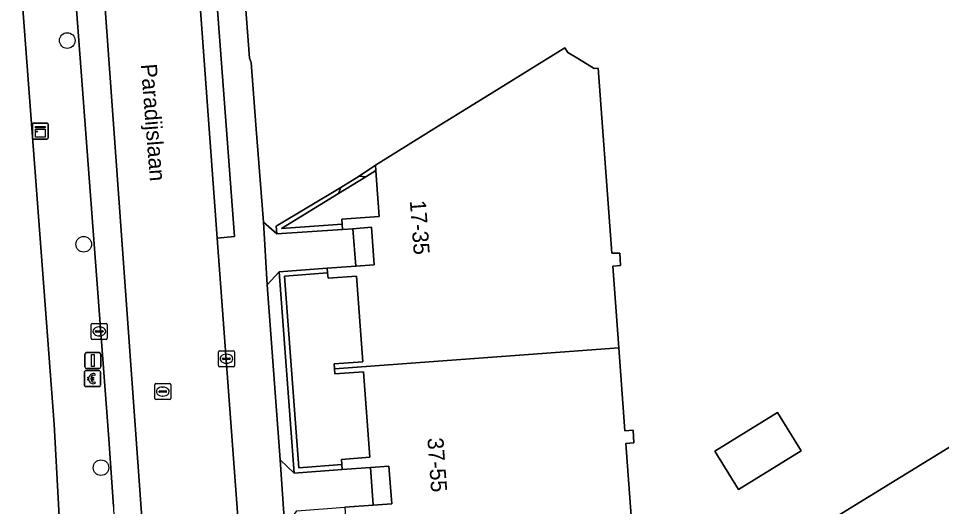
# Model space of a CAD drawing. Extents: x 160663 to 161506, y 382245 to 383291.
# Drawn here: x 161326.9 to 161384.7, y 382866.1 to 382896.7 of the extents above; entities that cross this region are included whole.
import ezdxf

# ---------------------------------------------------------------- set-up
doc = ezdxf.new("R2010")
doc.units = 0
for name, color, linetype in [('IMGEO_Betaalautomaat', 7, 'Continuous'), ('IMGEO_Boom', 7, 'Continuous'), ('IMGEO_Erf', 7, 'Continuous'), ('IMGEO_Groenvoorziening', 7, 'Continuous'), ('IMGEO_Haag', 7, 'Continuous'), ('IMGEO_Kast', 7, 'Continuous'), ('IMGEO_Kolk', 7, 'Continuous'), ('IMGEO_Lichtmast', 7, 'Continuous'), ('IMGEO_Muur', 7, 'Continuous'), ('IMGEO_Openbare_ruimte_label', 7, 'Continuous'), ('IMGEO_Pand', 7, 'Continuous'), ('IMGEO_Pand_nummerreeks', 7, 'Continuous'), ('IMGEO_Pand_overbouw', 7, 'Continuous'), ('IMGEO_Parkeervlak_open', 7, 'Continuous'), ('IMGEO_Rijbaan_lokaal_open', 7, 'Continuous'), ('IMGEO_Rioolput', 7, 'Continuous'), ('IMGEO_Voetpad_open', 7, 'Continuous')]:
    doc.layers.add(name, color=color, linetype=linetype)

msp = doc.modelspace()

# ---------------------------------------------------------------- linework, layer by layer
at = {"layer": 'IMGEO_Betaalautomaat'}
for p, q in [((161331.044, 382873.727), (161331.044, 382874.568)), ((161331.044, 382874.568), (161331.044, 382873.727)), ((161331.119, 382874.651), (161331.96, 382874.651)), ((161331.96, 382874.651), (161331.119, 382874.651)), ((161331.706, 382874.456), (161331.689, 382874.356)), ((161332.043, 382874.577), (161332.043, 382873.736)), ((161332.043, 382873.736), (161332.043, 382874.577)), ((161331.327, 382874.115), (161331.327, 382874.183)), ((161331.448, 382874.183), (161331.448, 382874.115)), ((161331.693, 382873.95), (161331.715, 382873.863)), ((161331.969, 382873.652), (161331.128, 382873.652)), ((161331.128, 382873.652), (161331.969, 382873.652))]:
    msp.add_line(p, q, dxfattribs=at)
for points in [[(161331.327, 382874.183), (161331.258, 382874.183), (161331.258, 382874.252), (161331.337, 382874.252)], [(161331.332, 382874.046), (161331.258, 382874.046), (161331.258, 382874.115), (161331.327, 382874.115)], [(161331.459, 382874.252), (161331.606, 382874.252), (161331.606, 382874.183), (161331.448, 382874.183)], [(161331.448, 382874.115), (161331.606, 382874.115), (161331.606, 382874.046), (161331.462, 382874.046)]]:
    msp.add_lwpolyline(points, dxfattribs=at)
for centre, radius, start, end in [((161331.122, 382874.574), 0.0779, 92.4484, 184.28452), ((161331.122, 382874.574), 0.0779, 92.4484, 184.28452), ((161331.62, 382874.176), 0.293, 73.01398, 165.01395), ((161331.966, 382874.574), 0.0779, 2.4484, 94.28452), ((161331.966, 382874.574), 0.0779, 2.4484, 94.28452), ((161331.593, 382874.101), 0.267, 191.80956, 297.03891), ((161331.626, 382874.189), 0.179, 69.32359, 159.56827), ((161331.626, 382874.116), 0.179, 202.76249, 291.86925), ((161331.122, 382873.73), 0.0779, 182.4484, 274.28452), ((161331.122, 382873.73), 0.0779, 182.4484, 274.28452), ((161331.966, 382873.73), 0.0779, 272.4484, 4.28452), ((161331.966, 382873.73), 0.0779, 272.4484, 4.28452)]:
    msp.add_arc(centre, radius, start, end, dxfattribs=at)
at = {"layer": 'IMGEO_Boom'}
for centre in [(161329.969, 382895.307), (161331, 382882.556), (161332.082, 382868.581)]:
    msp.add_circle(centre, 0.489, dxfattribs=at)
at = {"layer": 'IMGEO_Erf'}
for points in [[(161333.52, 382807.126), (161331.303, 382838.425), (161330.113, 382853.478), (161330.095, 382853.701), (161329.861, 382858.042), (161329.416, 382866.288), (161329.145, 382871.313), (161326.961, 382900.357), (161326.53, 382906.082), (161325.545, 382919.183), (161325.091, 382925.224), (161320.098, 382924.96), (161315.055, 382924.693), (161314.679, 382931.824)], [(161340.873, 382900.827), (161341.365, 382894.211), (161341.472, 382893.94), (161341.775, 382890.039), (161342.248, 382883.94), (161343.079, 382883.206), (161343.036, 382883.699), (161347.082, 382886.121), (161348.224, 382886.823), (161349.246, 382887.518), (161353.5, 382890.147), (161353.715, 382890.28), (161356.545, 382892.029), (161361.101, 382894.845), (161361.278, 382894.567), (161361.945, 382894.164), (161362.934, 382893.566), (161363.173, 382893.58), (161364.031, 382881.992), (161364.535, 382882.01), (161364.584, 382881.226), (161364.09, 382881.192), (161364.465, 382876.08), (161364.845, 382870.892), (161365.367, 382870.931), (161365.406, 382870.136), (161364.903, 382870.084), (161365.57, 382861.043)], [(161378.129, 382865.538), (161405.343, 382882.279)]]:
    msp.add_lwpolyline(points, dxfattribs=at)
for points in [[(161349.272, 382887.17), (161348.641, 382886.782), (161346.929, 382885.729), (161343.364, 382883.537), (161347.167, 382883.81), (161347.143, 382884.123), (161349.486, 382884.297), (161349.317, 382886.567)], [(161346.687, 382874.761), (161346.67, 382875.081), (161348.453, 382875.211), (161348.061, 382880.567), (161346.286, 382880.437), (161346.261, 382880.766), (161343.558, 382880.559), (161344.448, 382868.569), (161347.141, 382868.773), (161347.117, 382869.1), (161348.892, 382869.229), (161348.5, 382874.574), (161346.703, 382874.442)], [(161371.963, 382867.212), (161370.471, 382869.622), (161374.397, 382872.038), (161375.874, 382869.636)]]:
    msp.add_lwpolyline(points, close=True, dxfattribs=at)
at = {"layer": 'IMGEO_Groenvoorziening'}
msp.add_lwpolyline([(161343.294, 382869.063), (161344.171, 382868.247), (161343.237, 382880.835), (161342.467, 382880.016)], close=True, dxfattribs=at)
at = {"layer": 'IMGEO_Haag'}
msp.add_lwpolyline([(161343.294, 382869.063), (161344.171, 382868.247), (161343.237, 382880.835), (161342.467, 382880.016)], close=True, dxfattribs=at)
at = {"layer": 'IMGEO_Kast'}
for p, q in [((161327.787, 382889.218), (161327.787, 382890.059)), ((161327.787, 382890.059), (161327.787, 382889.218)), ((161327.862, 382890.143), (161328.703, 382890.143)), ((161328.703, 382890.143), (161327.862, 382890.143)), ((161328.787, 382890.068), (161328.787, 382889.227)), ((161328.787, 382889.227), (161328.787, 382890.068)), ((161328.712, 382889.143), (161327.871, 382889.143)), ((161327.871, 382889.143), (161328.712, 382889.143))]:
    msp.add_line(p, q, dxfattribs=at)
for points in [[(161327.982, 382889.933), (161328.582, 382889.933), (161328.582, 382889.848), (161327.982, 382889.848), (161327.982, 382889.933)], [(161327.982, 382889.758), (161328.582, 382889.758), (161328.582, 382889.269), (161327.982, 382889.269), (161327.982, 382889.758)]]:
    msp.add_lwpolyline(points, dxfattribs=at)
msp.add_circle((161328.066, 382889.607), 0.0377, dxfattribs=at)
for centre, start, end in [((161327.865, 382890.065), 92.4484, 184.28452), ((161327.865, 382890.065), 92.4484, 184.28452), ((161328.709, 382890.065), 2.4484, 94.28452), ((161328.709, 382890.065), 2.4484, 94.28452), ((161327.865, 382889.221), 182.4484, 274.28452), ((161327.865, 382889.221), 182.4484, 274.28452), ((161328.709, 382889.221), 272.4484, 4.28452), ((161328.709, 382889.221), 272.4484, 4.28452)]:
    msp.add_arc(centre, 0.0779, start, end, dxfattribs=at)
at = {"layer": 'IMGEO_Kolk'}
for p, q in [((161331.475, 382876.682), (161331.475, 382877.534)), ((161331.55, 382877.608), (161332.402, 382877.608)), ((161331.963, 382877.388), (161331.988, 382877.388)), ((161332.476, 382877.534), (161332.476, 382876.682)), ((161331.734, 382877.102), (161331.734, 382877.114)), ((161332.172, 382877.065), (161331.774, 382877.065)), ((161331.777, 382877.151), (161332.175, 382877.151)), ((161331.986, 382876.828), (161331.961, 382876.828)), ((161332.218, 382877.114), (161332.218, 382877.102)), ((161332.402, 382876.608), (161331.55, 382876.608)), ((161339.429, 382874.97), (161339.429, 382875.822)), ((161339.504, 382875.896), (161340.356, 382875.896)), ((161339.917, 382875.676), (161339.942, 382875.676)), ((161340.43, 382875.822), (161340.43, 382874.97)), ((161339.688, 382875.39), (161339.688, 382875.402)), ((161340.126, 382875.353), (161339.728, 382875.353)), ((161339.731, 382875.439), (161340.129, 382875.439)), ((161339.94, 382875.116), (161339.915, 382875.116)), ((161340.172, 382875.402), (161340.172, 382875.39)), ((161340.356, 382874.896), (161339.504, 382874.896))]:
    msp.add_line(p, q, dxfattribs=at)
for points in [[(161331.475, 382876.682), (161331.475, 382877.534)], [(161331.55, 382877.608), (161332.402, 382877.608)], [(161332.476, 382877.534), (161332.476, 382876.682)], [(161332.402, 382876.608), (161331.55, 382876.608)], [(161339.429, 382874.97), (161339.429, 382875.822)], [(161339.504, 382875.896), (161340.356, 382875.896)], [(161340.43, 382875.822), (161340.43, 382874.97)], [(161340.356, 382874.896), (161339.504, 382874.896)]]:
    msp.add_lwpolyline(points, dxfattribs=at)
for centre, radius, start, end in [((161331.552, 382877.532), 0.0765, 91.55205, 178.44795), ((161331.552, 382877.532), 0.0765, 91.55205, 178.44795), ((161332.4, 382877.532), 0.0765, 1.55205, 88.44795), ((161332.4, 382877.532), 0.0765, 1.55205, 88.44795), ((161331.774, 382877.111), 0.0403, 85.87752, 175.75265), ((161331.771, 382877.101), 0.0366, 178.93798, 274.71019), ((161332.175, 382877.108), 0.043, 264.86636, 352.45326), ((161332.179, 382877.113), 0.0386, 1.73085, 96.63898), ((161331.552, 382876.684), 0.0765, 181.55205, 268.44795), ((161331.552, 382876.684), 0.0765, 181.55205, 268.44795), ((161332.4, 382876.684), 0.0765, 271.55205, 358.44795), ((161332.4, 382876.684), 0.0765, 271.55205, 358.44795), ((161339.506, 382875.82), 0.0765, 91.55205, 178.44795), ((161339.506, 382875.82), 0.0765, 91.55205, 178.44795), ((161340.354, 382875.82), 0.0765, 1.55205, 88.44795), ((161340.354, 382875.82), 0.0765, 1.55205, 88.44795), ((161339.728, 382875.399), 0.0403, 85.87752, 175.75265), ((161339.725, 382875.389), 0.0366, 178.93798, 274.71019), ((161340.129, 382875.396), 0.043, 264.86636, 352.45326), ((161340.133, 382875.401), 0.0386, 1.73085, 96.63898), ((161339.506, 382874.972), 0.0765, 181.55205, 268.44795), ((161339.506, 382874.972), 0.0765, 181.55205, 268.44795), ((161340.354, 382874.972), 0.0765, 271.55205, 358.44795), ((161340.354, 382874.972), 0.0765, 271.55205, 358.44795)]:
    msp.add_arc(centre, radius, start, end, dxfattribs=at)
for centre, major_axis, ratio, start_param, end_param in [((161331.962, 382877.108), (-0.387, 0.002), 0.722429, 4.712389, 7.853982), ((161331.987, 382877.108), (-0.39, 0.002), 0.717154, 1.570796, 4.712389), ((161339.916, 382875.396), (-0.387, 0.002), 0.722429, 4.712389, 7.853982), ((161339.941, 382875.396), (-0.39, 0.002), 0.717154, 1.570796, 4.712389)]:
    msp.add_ellipse(centre, major_axis=major_axis, ratio=ratio, start_param=start_param, end_param=end_param, dxfattribs=at)
at = {"layer": 'IMGEO_Lichtmast'}
for p, q in [((161331.077, 382874.88), (161331.077, 382875.68)), ((161331.077, 382875.68), (161331.077, 382874.88)), ((161331.177, 382875.78), (161331.967, 382875.78)), ((161331.967, 382875.78), (161331.177, 382875.78)), ((161332.067, 382875.68), (161332.067, 382874.88)), ((161332.067, 382874.88), (161332.067, 382875.68)), ((161331.967, 382874.78), (161331.177, 382874.78)), ((161331.177, 382874.78), (161331.967, 382874.78))]:
    msp.add_line(p, q, dxfattribs=at)
msp.add_lwpolyline([(161331.497, 382875.655), (161331.647, 382875.655), (161331.647, 382874.905), (161331.497, 382874.905), (161331.497, 382875.655)], dxfattribs=at)
for centre, start, end in [((161331.177, 382875.68), 90, 180), ((161331.177, 382875.68), 90, 180), ((161331.967, 382875.68), 0, 90), ((161331.967, 382875.68), 360, 90), ((161331.177, 382874.88), 180, 270), ((161331.177, 382874.88), 180, 270), ((161331.967, 382874.88), 270, 0), ((161331.967, 382874.88), 270, 0)]:
    msp.add_arc(centre, 0.1, start, end, dxfattribs=at)
at = {"layer": 'IMGEO_Muur'}
for points in [[(161349.246, 382887.518), (161348.224, 382886.823), (161348.641, 382886.782), (161349.272, 382887.17)], [(161346.929, 382885.729), (161348.641, 382886.782), (161348.224, 382886.823), (161347.082, 382886.121)], [(161347.082, 382886.121), (161343.036, 382883.699), (161343.079, 382883.206), (161347.191, 382883.485), (161347.167, 382883.81), (161343.364, 382883.537), (161346.929, 382885.729)], [(161347.141, 382868.773), (161344.448, 382868.569), (161343.558, 382880.559), (161346.261, 382880.766), (161346.239, 382881.065), (161343.237, 382880.835), (161344.171, 382868.247), (161347.164, 382868.462)]]:
    msp.add_lwpolyline(points, close=True, dxfattribs=at)
at = {"layer": 'IMGEO_Pand'}
msp.add_lwpolyline([(161385.135, 382916.803), (161384.366, 382916.337), (161384.524, 382916.081), (161405.343, 382882.279), (161378.129, 382865.538), (161378.773, 382855.975), (161380.588, 382853.028), (161380.303, 382852.842), (161380.561, 382852.426), (161380.859, 382852.586), (161387.832, 382841.264)], dxfattribs=at)
for points in [[(161364.465, 382876.08), (161364.09, 382881.192), (161364.584, 382881.226), (161364.535, 382882.01), (161364.031, 382881.992), (161363.173, 382893.58), (161362.934, 382893.566), (161361.945, 382894.164), (161361.278, 382894.567), (161361.101, 382894.845), (161356.545, 382892.029), (161353.715, 382890.28), (161353.5, 382890.147), (161349.246, 382887.518), (161349.272, 382887.17), (161349.317, 382886.567), (161349.486, 382884.297), (161347.143, 382884.123), (161347.167, 382883.81), (161347.191, 382883.485), (161347.84, 382883.534), (161348.996, 382883.62), (161349.171, 382881.276), (161348.015, 382881.193), (161346.239, 382881.065), (161346.261, 382880.766), (161346.286, 382880.437), (161348.061, 382880.567), (161348.453, 382875.211), (161346.67, 382875.081), (161346.687, 382874.761)], [(161364.465, 382876.08), (161346.687, 382874.761), (161346.703, 382874.442), (161348.5, 382874.574), (161348.892, 382869.229), (161347.117, 382869.1), (161347.141, 382868.773), (161347.164, 382868.462), (161348.94, 382868.592), (161350.096, 382868.677), (161350.269, 382866.324), (161349.103, 382866.239), (161347.337, 382866.11), (161347.36, 382865.805), (161347.385, 382865.462), (161349.15, 382865.592), (161349.542, 382860.237), (161347.757, 382860.108), (161347.786, 382859.724), (161365.57, 382861.043), (161364.903, 382870.084), (161365.406, 382870.136), (161365.367, 382870.931), (161364.845, 382870.892)], [(161374.397, 382872.038), (161370.471, 382869.622), (161371.963, 382867.212), (161375.874, 382869.636)]]:
    msp.add_lwpolyline(points, close=True, dxfattribs=at)
at = {"layer": 'IMGEO_Pand_overbouw'}
for points in [[(161347.84, 382883.534), (161348.015, 382881.193), (161349.171, 382881.276), (161348.996, 382883.62)], [(161349.103, 382866.239), (161350.269, 382866.324), (161350.096, 382868.677), (161348.94, 382868.592)]]:
    msp.add_lwpolyline(points, close=True, dxfattribs=at)
at = {"layer": 'IMGEO_Parkeervlak_open'}
for points in [[(161330.303, 382925.731), (161328.426, 382925.596), (161328.479, 382925.08), (161328.503, 382924.851), (161328.804, 382920.529), (161332.577, 382870.378), (161332.854, 382866.149)], [(161334.779, 382863.418), (161330.303, 382925.731)]]:
    msp.add_lwpolyline(points, dxfattribs=at)
msp.add_arc((161334.351, 382866.062), 1.499, 176.68283, 243.12707, dxfattribs=at)
at = {"layer": 'IMGEO_Rijbaan_lokaal_open'}
msp.add_lwpolyline([(161342.609, 382839.033), (161339.346, 382882.938), (161337.542, 382907.755), (161336.331, 382923.739), (161336.157, 382926.15), (161330.303, 382925.731), (161334.779, 382863.418), (161334.932, 382861.186), (161339.267, 382804.021), (161337.433, 382803.888), (161337.739, 382799.754), (161338.436, 382792.812), (161343.129, 382786.236), (161349.193, 382778.982), (161354.671, 382783.414), (161348.032, 382791.382)], dxfattribs=at)
at = {"layer": 'IMGEO_Rioolput'}
for p, q in [((161335.447, 382872.918), (161335.447, 382873.77)), ((161335.522, 382873.844), (161336.374, 382873.844)), ((161335.706, 382873.338), (161335.706, 382873.35)), ((161336.144, 382873.301), (161335.746, 382873.301)), ((161335.749, 382873.387), (161336.147, 382873.387)), ((161335.935, 382873.624), (161335.96, 382873.624)), ((161336.19, 382873.35), (161336.19, 382873.338)), ((161336.448, 382873.77), (161336.448, 382872.918)), ((161336.374, 382872.844), (161335.522, 382872.844)), ((161335.958, 382873.064), (161335.933, 382873.064))]:
    msp.add_line(p, q, dxfattribs=at)
for points in [[(161335.447, 382872.918), (161335.447, 382873.77)], [(161335.522, 382873.844), (161336.374, 382873.844)], [(161336.448, 382873.77), (161336.448, 382872.918)], [(161336.374, 382872.844), (161335.522, 382872.844)]]:
    msp.add_lwpolyline(points, dxfattribs=at)
for centre, radius, start, end in [((161335.524, 382873.768), 0.0765, 91.55205, 178.44795), ((161335.524, 382873.768), 0.0765, 91.55205, 178.44795), ((161335.746, 382873.347), 0.0403, 85.87752, 175.75265), ((161335.743, 382873.337), 0.0366, 178.93798, 274.71019), ((161336.147, 382873.344), 0.043, 264.86636, 352.45326), ((161336.151, 382873.349), 0.0386, 1.73085, 96.63898), ((161336.372, 382873.768), 0.0765, 1.55205, 88.44795), ((161336.372, 382873.768), 0.0765, 1.55205, 88.44795), ((161335.524, 382872.92), 0.0765, 181.55205, 268.44795), ((161335.524, 382872.92), 0.0765, 181.55205, 268.44795), ((161336.372, 382872.92), 0.0765, 271.55205, 358.44795), ((161336.372, 382872.92), 0.0765, 271.55205, 358.44795)]:
    msp.add_arc(centre, radius, start, end, dxfattribs=at)
for centre, major_axis, ratio, start_param, end_param in [((161335.934, 382873.344), (-0.387, 0.002), 0.722429, 4.712389, 7.853982), ((161335.959, 382873.344), (-0.39, 0.002), 0.717154, 1.570796, 4.712389)]:
    msp.add_ellipse(centre, major_axis=major_axis, ratio=ratio, start_param=start_param, end_param=end_param, dxfattribs=at)
at = {"layer": 'IMGEO_Voetpad_open'}
for points in [[(161325.536, 382933.693), (161326.009, 382925.272), (161325.589, 382925.25), (161326.051, 382919.222), (161325.545, 382919.183), (161326.53, 382906.082), (161326.961, 382900.357), (161329.145, 382871.313), (161329.416, 382866.288), (161329.861, 382858.042), (161330.377, 382858.068), (161330.612, 382853.503), (161330.113, 382853.478), (161331.303, 382838.425), (161333.52, 382807.126)], [(161343.59, 382864.794), (161343.294, 382869.063), (161342.467, 382880.016), (161342.248, 382883.94), (161341.775, 382890.039), (161341.472, 382893.94), (161341.365, 382894.211), (161340.873, 382900.827), (161340.84, 382901.117), (161340.734, 382902.616), (161340.72, 382902.926), (161339.27, 382921.19), (161338.821, 382926.903), (161336.157, 382926.15), (161336.331, 382923.739), (161337.542, 382907.755), (161338.582, 382907.8), (161340.425, 382883.048), (161339.346, 382882.938), (161342.609, 382839.033)], [(161332.854, 382866.149), (161332.577, 382870.378), (161328.804, 382920.529), (161328.306, 382920.493), (161327.969, 382925.043), (161328.479, 382925.08), (161328.426, 382925.596)]]:
    msp.add_lwpolyline(points, dxfattribs=at)
for points in [[(161337.542, 382907.755), (161339.346, 382882.938), (161340.425, 382883.048), (161338.582, 382907.8)], [(161342.467, 382880.016), (161343.237, 382880.835), (161346.239, 382881.065), (161348.015, 382881.193), (161347.84, 382883.534), (161347.191, 382883.485), (161343.079, 382883.206), (161342.248, 382883.94)], [(161347.84, 382883.534), (161348.015, 382881.193), (161349.171, 382881.276), (161348.996, 382883.62)], [(161343.59, 382864.794), (161344.339, 382865.886), (161347.337, 382866.11), (161349.103, 382866.239), (161348.94, 382868.592), (161347.164, 382868.462), (161344.171, 382868.247), (161343.294, 382869.063)], [(161348.94, 382868.592), (161349.103, 382866.239), (161350.269, 382866.324), (161350.096, 382868.677)]]:
    msp.add_lwpolyline(points, close=True, dxfattribs=at)
msp.add_arc((161334.351, 382866.062), 1.499, 176.68283, 243.12707, dxfattribs=at)

# ---------------------------------------------------------------- texts
at = {"layer": 'IMGEO_Openbare_ruimte_label'}
msp.add_text('Paradijslaan', height=1, rotation=274.47341, dxfattribs=at).set_placement((161334.573, 382893.812))
at = {"layer": 'IMGEO_Pand_nummerreeks'}
for s, rotation, p in [('17-35', 274.26971, (161351.399, 382885.283)), ('37-55', 274.205, (161352.494, 382870.424))]:
    msp.add_text(s, height=1, rotation=rotation, dxfattribs=at).set_placement(p)

doc.saveas('drawing.dxf')
